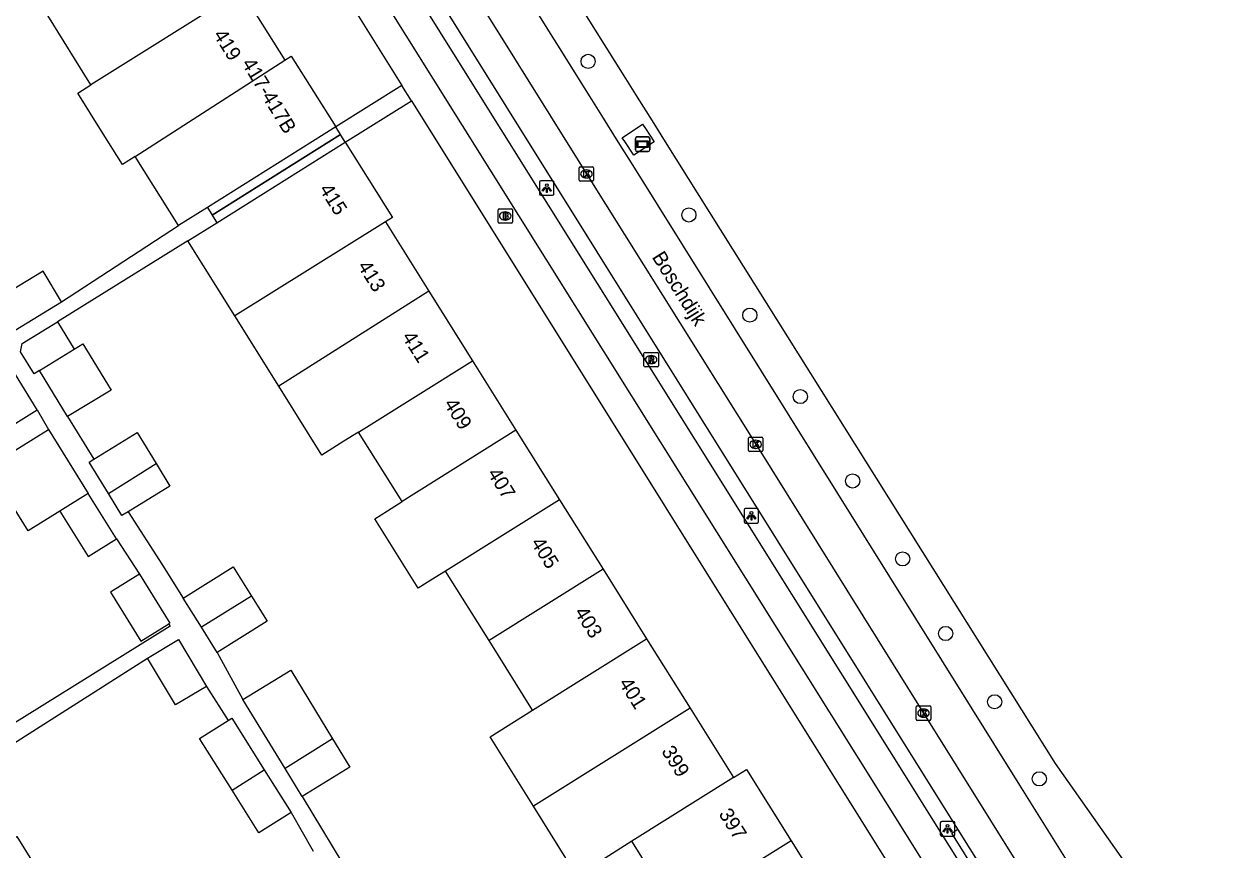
# Model space of a CAD drawing. Extents: x 159280 to 160375, y 384531 to 385872.
# Drawn here: x 160080.3 to 160163.7, y 385098.5 to 385155.6 of the extents above; entities that cross this region are included whole.
import ezdxf

# ---------------------------------------------------------------- set-up
doc = ezdxf.new("R2010")
doc.units = 0
for name, color, linetype in [('IMGEO_Berm_open', 7, 'Continuous'), ('IMGEO_Boom', 7, 'Continuous'), ('IMGEO_Brandkraan', 7, 'Continuous'), ('IMGEO_Fietspad_gesloten', 7, 'Continuous'), ('IMGEO_Kolk', 7, 'Continuous'), ('IMGEO_Lichtpunt', 7, 'Continuous'), ('IMGEO_Openbare_ruimte_label', 7, 'Continuous'), ('IMGEO_Pand', 7, 'Continuous'), ('IMGEO_Pand_nummerreeks', 7, 'Continuous'), ('IMGEO_Pand_overbouw', 7, 'Continuous'), ('IMGEO_Parkeervlak_open', 7, 'Continuous'), ('IMGEO_Reclamebord', 7, 'Continuous'), ('IMGEO_Rijbaan_regionaal_gesloten', 7, 'Continuous'), ('IMGEO_Rioolput', 7, 'Continuous'), ('IMGEO_Voetpad_open', 7, 'Continuous')]:
    doc.layers.add(name, color=color, linetype=linetype)

msp = doc.modelspace()

# ---------------------------------------------------------------- linework, layer by layer
at = {"layer": 'IMGEO_Berm_open'}
for points in [[(160123.038, 385148.646), (160123.241, 385148.342), (160123.846, 385147.435), (160122.441, 385146.497), (160121.805, 385147.45), (160121.633, 385147.708), (160123.038, 385148.646)], [(160150.447, 385091.001), (160150.009, 385090.709), (160144.406, 385099.686), (160144.829, 385099.968)]]:
    msp.add_lwpolyline(points, dxfattribs=at)
at = {"layer": 'IMGEO_Boom'}
for centre in [(160119.277, 385152.982), (160126.239, 385142.375), (160130.451, 385135.458), (160133.938, 385129.832), (160137.552, 385124.006), (160141.011, 385118.623), (160143.982, 385113.47), (160147.366, 385108.756), (160150.456, 385103.435)]:
    msp.add_circle(centre, 0.489, dxfattribs=at)
at = {"layer": 'IMGEO_Brandkraan'}
for p, q in [((160113.049, 385141.879), (160113.049, 385142.731)), ((160113.124, 385142.805), (160113.976, 385142.805)), ((160113.537, 385142.585), (160113.562, 385142.585)), ((160114.05, 385142.731), (160114.05, 385141.879)), ((160113.976, 385141.805), (160113.124, 385141.805)), ((160113.56, 385142.025), (160113.535, 385142.025))]:
    msp.add_line(p, q, dxfattribs=at)
for points in [[(160113.049, 385141.879), (160113.049, 385142.731)], [(160113.124, 385142.805), (160113.976, 385142.805)], [(160113.397, 385142.505), (160113.397, 385142.105), (160113.61, 385142.105)], [(160113.628, 385142.505), (160113.397, 385142.505)], [(160114.05, 385142.731), (160114.05, 385141.879)], [(160113.976, 385141.805), (160113.124, 385141.805)], [(160113.576, 385142.424), (160113.522, 385142.424), (160113.522, 385142.348)], [(160113.522, 385142.348), (160113.575, 385142.348)], [(160113.584, 385142.272), (160113.522, 385142.272), (160113.522, 385142.191)], [(160113.522, 385142.191), (160113.584, 385142.191)]]:
    msp.add_lwpolyline(points, dxfattribs=at)
for centre, radius, start, end in [((160113.126, 385142.729), 0.0765, 91.55205, 178.44795), ((160113.126, 385142.729), 0.0765, 91.55205, 178.44795), ((160113.632, 385142.36), 0.145, 59.4692, 91.53667), ((160113.657, 385142.407), 0.0922, 285.51372, 58.15012), ((160113.974, 385142.729), 0.0765, 1.55205, 88.44795), ((160113.974, 385142.729), 0.0765, 1.55205, 88.44795), ((160113.126, 385141.881), 0.0765, 181.55205, 268.44795), ((160113.126, 385141.881), 0.0765, 181.55205, 268.44795), ((160113.577, 385142.386), 0.0379, 267.82845, 90.93552), ((160113.585, 385142.231), 0.0404, 269.87594, 90.50774), ((160113.616, 385142.356), 0.251, 268.66757, 293.53466), ((160113.662, 385142.215), 0.105, 301.31148, 78.98903), ((160113.974, 385141.881), 0.0765, 271.55205, 358.44795), ((160113.974, 385141.881), 0.0765, 271.55205, 358.44795)]:
    msp.add_arc(centre, radius, start, end, dxfattribs=at)
for centre, major_axis, ratio, start_param, end_param in [((160113.536, 385142.305), (-0.387, 0.002), 0.722429, 4.712389, 7.853982), ((160113.561, 385142.305), (-0.39, 0.002), 0.717154, 1.570796, 4.712389)]:
    msp.add_ellipse(centre, major_axis=major_axis, ratio=ratio, start_param=start_param, end_param=end_param, dxfattribs=at)
at = {"layer": 'IMGEO_Fietspad_gesloten'}
for points in [[(160018.776, 385294.779), (160026.937, 385281.707), (160032.057, 385274.063), (160032.718, 385273.076), (160047.18, 385250), (160053.398, 385240.079), (160092.249, 385177.885), (160104.667, 385158.002), (160141.825, 385098.651), (160153.077, 385080.642)], [(160044.766, 385257.828), (160049.663, 385250), (160055.018, 385241.44), (160094.593, 385178.157), (160106.475, 385159.114), (160143.495, 385099.967), (160154.882, 385081.787)]]:
    msp.add_lwpolyline(points, dxfattribs=at)
at = {"layer": 'IMGEO_Kolk'}
for p, q in [((160118.656, 385144.781), (160118.656, 385145.633)), ((160118.731, 385145.707), (160119.583, 385145.707)), ((160119.144, 385145.487), (160119.169, 385145.487)), ((160119.657, 385145.633), (160119.657, 385144.781)), ((160119.583, 385144.707), (160118.731, 385144.707)), ((160119.167, 385144.927), (160119.142, 385144.927)), ((160130.354, 385126.109), (160130.354, 385126.961)), ((160130.429, 385127.035), (160131.281, 385127.035)), ((160130.842, 385126.815), (160130.867, 385126.815)), ((160131.355, 385126.961), (160131.355, 385126.109)), ((160131.281, 385126.035), (160130.429, 385126.035)), ((160130.865, 385126.255), (160130.84, 385126.255)), ((160141.953, 385107.547), (160141.953, 385108.399)), ((160142.028, 385108.473), (160142.88, 385108.473)), ((160142.441, 385108.253), (160142.466, 385108.253)), ((160142.954, 385108.399), (160142.954, 385107.547)), ((160142.88, 385107.473), (160142.028, 385107.473)), ((160142.464, 385107.693), (160142.439, 385107.693))]:
    msp.add_line(p, q, dxfattribs=at)
for points in [[(160118.656, 385144.781), (160118.656, 385145.633)], [(160118.731, 385145.707), (160119.583, 385145.707)], [(160118.977, 385145.407), (160119.1, 385145.407), (160119.1, 385145.256), (160119.23, 385145.407), (160119.394, 385145.407), (160119.248, 385145.256), (160119.401, 385145.007), (160119.249, 385145.007), (160119.164, 385145.171), (160119.1, 385145.104), (160119.1, 385145.007), (160118.977, 385145.007), (160118.977, 385145.407)], [(160119.657, 385145.633), (160119.657, 385144.781)], [(160119.583, 385144.707), (160118.731, 385144.707)], [(160130.354, 385126.109), (160130.354, 385126.961)], [(160130.429, 385127.035), (160131.281, 385127.035)], [(160130.675, 385126.735), (160130.798, 385126.735), (160130.798, 385126.584), (160130.928, 385126.735), (160131.092, 385126.735), (160130.946, 385126.584), (160131.099, 385126.335), (160130.947, 385126.335), (160130.862, 385126.499), (160130.798, 385126.432), (160130.798, 385126.335), (160130.675, 385126.335), (160130.675, 385126.735)], [(160131.355, 385126.961), (160131.355, 385126.109)], [(160131.281, 385126.035), (160130.429, 385126.035)], [(160141.953, 385107.547), (160141.953, 385108.399)], [(160142.028, 385108.473), (160142.88, 385108.473)], [(160142.954, 385108.399), (160142.954, 385107.547)], [(160142.88, 385107.473), (160142.028, 385107.473)], [(160142.274, 385108.173), (160142.397, 385108.173), (160142.397, 385108.022), (160142.527, 385108.173), (160142.691, 385108.173), (160142.545, 385108.022), (160142.698, 385107.773), (160142.546, 385107.773), (160142.461, 385107.937), (160142.397, 385107.87), (160142.397, 385107.773), (160142.274, 385107.773), (160142.274, 385108.173)]]:
    msp.add_lwpolyline(points, dxfattribs=at)
for centre, start, end in [((160118.733, 385145.631), 91.55205, 178.44795), ((160118.733, 385145.631), 91.55205, 178.44795), ((160119.581, 385145.631), 1.55205, 88.44795), ((160119.581, 385145.631), 1.55205, 88.44795), ((160118.733, 385144.783), 181.55205, 268.44795), ((160118.733, 385144.783), 181.55205, 268.44795), ((160119.581, 385144.783), 271.55205, 358.44795), ((160119.581, 385144.783), 271.55205, 358.44795), ((160130.431, 385126.959), 91.55205, 178.44795), ((160130.431, 385126.959), 91.55205, 178.44795), ((160131.279, 385126.959), 1.55205, 88.44795), ((160131.279, 385126.959), 1.55205, 88.44795), ((160130.431, 385126.111), 181.55205, 268.44795), ((160130.431, 385126.111), 181.55205, 268.44795), ((160131.279, 385126.111), 271.55205, 358.44795), ((160131.279, 385126.111), 271.55205, 358.44795), ((160142.03, 385108.397), 91.55205, 178.44795), ((160142.03, 385108.397), 91.55205, 178.44795), ((160142.878, 385108.397), 1.55205, 88.44795), ((160142.878, 385108.397), 1.55205, 88.44795), ((160142.03, 385107.549), 181.55205, 268.44795), ((160142.03, 385107.549), 181.55205, 268.44795), ((160142.878, 385107.549), 271.55205, 358.44795), ((160142.878, 385107.549), 271.55205, 358.44795)]:
    msp.add_arc(centre, 0.0765, start, end, dxfattribs=at)
for centre, major_axis, ratio, start_param, end_param in [((160119.143, 385145.207), (-0.387, 0.002), 0.722429, 4.712389, 7.853982), ((160119.168, 385145.207), (-0.39, 0.002), 0.717154, 1.570796, 4.712389), ((160130.841, 385126.535), (-0.387, 0.002), 0.722429, 4.712389, 7.853982), ((160130.866, 385126.535), (-0.39, 0.002), 0.717154, 1.570796, 4.712389), ((160142.44, 385107.973), (-0.387, 0.002), 0.722429, 4.712389, 7.853982), ((160142.465, 385107.973), (-0.39, 0.002), 0.717154, 1.570796, 4.712389)]:
    msp.add_ellipse(centre, major_axis=major_axis, ratio=ratio, start_param=start_param, end_param=end_param, dxfattribs=at)
at = {"layer": 'IMGEO_Lichtpunt'}
for p, q in [((160115.922, 385144.633), (160115.922, 385143.826)), ((160115.922, 385144.633), (160115.922, 385143.826)), ((160116.824, 385144.728), (160116.016, 385144.728)), ((160116.824, 385144.728), (160116.016, 385144.728)), ((160116.918, 385143.826), (160116.918, 385144.633)), ((160116.918, 385143.826), (160116.918, 385144.633)), ((160116.016, 385143.732), (160116.824, 385143.732)), ((160116.016, 385143.732), (160116.824, 385143.732)), ((160130.057, 385122.001), (160130.057, 385121.194)), ((160130.057, 385122.001), (160130.057, 385121.194)), ((160130.959, 385122.096), (160130.151, 385122.096)), ((160130.959, 385122.096), (160130.151, 385122.096)), ((160131.053, 385121.194), (160131.053, 385122.001)), ((160131.053, 385121.194), (160131.053, 385122.001)), ((160130.151, 385121.1), (160130.959, 385121.1)), ((160130.151, 385121.1), (160130.959, 385121.1)), ((160143.615, 385100.387), (160143.615, 385099.58)), ((160143.615, 385100.387), (160143.615, 385099.58)), ((160144.517, 385100.482), (160143.709, 385100.482)), ((160144.517, 385100.482), (160143.709, 385100.482)), ((160144.611, 385099.58), (160144.611, 385100.387)), ((160144.611, 385099.58), (160144.611, 385100.387)), ((160143.709, 385099.486), (160144.517, 385099.486)), ((160143.709, 385099.486), (160144.517, 385099.486))]:
    msp.add_line(p, q, dxfattribs=at)
for points in [[(160116.296, 385144.297), (160116.335, 385144.269), (160116.147, 385144.007), (160116.109, 385144.034), (160116.296, 385144.297)], [(160116.398, 385144.249), (160116.445, 385144.249), (160116.445, 385143.927), (160116.398, 385143.927), (160116.398, 385144.249)], [(160116.508, 385144.269), (160116.546, 385144.296), (160116.733, 385144.034), (160116.694, 385144.006), (160116.508, 385144.269)], [(160130.431, 385121.665), (160130.47, 385121.637), (160130.282, 385121.375), (160130.244, 385121.402), (160130.431, 385121.665)], [(160130.533, 385121.617), (160130.58, 385121.617), (160130.58, 385121.295), (160130.533, 385121.295), (160130.533, 385121.617)], [(160130.643, 385121.637), (160130.681, 385121.664), (160130.868, 385121.402), (160130.829, 385121.374), (160130.643, 385121.637)], [(160143.989, 385100.051), (160144.028, 385100.023), (160143.84, 385099.761), (160143.802, 385099.788), (160143.989, 385100.051)], [(160144.091, 385100.003), (160144.138, 385100.003), (160144.138, 385099.681), (160144.091, 385099.681), (160144.091, 385100.003)], [(160144.201, 385100.023), (160144.239, 385100.05), (160144.426, 385099.788), (160144.387, 385099.76), (160144.201, 385100.023)]]:
    msp.add_lwpolyline(points, dxfattribs=at)
for centre in [(160116.421, 385144.431), (160130.556, 385121.799), (160144.114, 385100.185)]:
    msp.add_circle(centre, 0.0994, dxfattribs=at)
for centre, start, end in [((160116.016, 385144.633), 90, 180), ((160116.016, 385144.633), 90, 180), ((160116.824, 385144.633), 0, 90), ((160116.824, 385144.633), 0, 90), ((160116.016, 385143.826), 180, 270), ((160116.016, 385143.826), 180, 270), ((160116.824, 385143.826), 270, 0), ((160116.824, 385143.826), 270, 360), ((160130.151, 385122.001), 90, 180), ((160130.151, 385122.001), 90, 180), ((160130.959, 385122.001), 0, 90), ((160130.959, 385122.001), 0, 90), ((160130.151, 385121.194), 180, 270), ((160130.151, 385121.194), 180, 270), ((160130.959, 385121.194), 270, 0), ((160130.959, 385121.194), 270, 360), ((160143.709, 385100.387), 90, 180), ((160143.709, 385100.387), 90, 180), ((160144.517, 385100.387), 0, 90), ((160144.517, 385100.387), 0, 90), ((160143.709, 385099.58), 180, 270), ((160143.709, 385099.58), 180, 270), ((160144.517, 385099.58), 270, 0), ((160144.517, 385099.58), 270, 360)]:
    msp.add_arc(centre, 0.0946, start, end, dxfattribs=at)
at = {"layer": 'IMGEO_Pand'}
for points in [[(160095.301, 385157.865), (160084.922, 385151.368)], [(160095.301, 385157.865), (160098.31, 385153.064)], [(160084.922, 385151.368), (160081.93, 385156.141)], [(160098.31, 385153.064), (160098.766, 385153.35), (160101.835, 385148.455)], [(160087.986, 385146.416), (160098.31, 385153.064)], [(160087.986, 385146.416), (160087.1, 385145.851), (160085.646, 385148.171), (160084.003, 385150.793), (160084.922, 385151.368)], [(160101.835, 385148.455), (160092.967, 385142.896), (160090.965, 385141.646)], [(160091.624, 385140.591), (160093.626, 385141.841), (160102.496, 385147.401)], [(160102.496, 385147.401), (160105.754, 385142.205), (160105.269, 385141.901)], [(160090.965, 385141.646), (160087.986, 385146.416)], [(160105.269, 385141.901), (160094.867, 385135.4)], [(160105.269, 385141.901), (160108.277, 385137.101)], [(160094.867, 385135.4), (160091.624, 385140.591)], [(160082.893, 385136.377), (160081.618, 385138.502), (160078.175, 385136.411)], [(160108.277, 385137.101), (160097.894, 385130.553)], [(160108.277, 385137.101), (160111.284, 385132.303)], [(160078.175, 385136.411), (160077.953, 385136.27), (160078.986, 385134.579), (160079.687, 385134.43), (160082.893, 385136.377)], [(160081.369, 385131.63), (160080.985, 385131.395), (160080.056, 385132.913), (160080.159, 385133.495), (160082.609, 385134.995)], [(160082.609, 385134.995), (160083.769, 385133.099)], [(160097.894, 385130.553), (160094.867, 385135.4)], [(160083.769, 385133.099), (160084.368, 385133.466), (160086.316, 385130.285), (160083.306, 385128.467)], [(160081.369, 385131.63), (160083.769, 385133.099)], [(160081.214, 385128.913), (160079.26, 385132.063)], [(160083.306, 385128.467), (160081.369, 385131.63)], [(160103.412, 385127.374), (160111.284, 385132.303)], [(160111.284, 385132.303), (160114.292, 385127.504)], [(160077.222, 385130.798), (160079.177, 385127.649), (160081.214, 385128.913)], [(160103.412, 385127.374), (160102.402, 385126.742), (160100.871, 385125.786), (160097.894, 385130.553)], [(160082.774, 385121.927), (160080.573, 385120.561), (160077.827, 385124.985), (160081.988, 385127.568)], [(160081.988, 385127.568), (160084.735, 385123.145)], [(160114.292, 385127.504), (160106.419, 385122.576)], [(160114.292, 385127.504), (160117.299, 385122.706)], [(160085.117, 385125.511), (160088.115, 385127.347), (160089.423, 385125.211)], [(160106.419, 385122.576), (160103.412, 385127.374)], [(160086.127, 385123.132), (160084.793, 385125.312), (160085.117, 385125.511)], [(160086.127, 385123.132), (160089.423, 385125.211)], [(160089.423, 385125.211), (160090.38, 385123.648), (160087.482, 385121.873)], [(160084.735, 385123.145), (160082.774, 385121.927)], [(160086.679, 385120.013), (160084.735, 385123.145)], [(160087.482, 385121.873), (160087.058, 385121.613), (160086.127, 385123.132)], [(160109.426, 385117.777), (160108.416, 385117.145), (160107.537, 385116.595), (160104.532, 385121.395), (160105.409, 385121.944), (160106.419, 385122.576)], [(160117.299, 385122.706), (160109.426, 385117.777)], [(160117.299, 385122.706), (160120.306, 385117.907)], [(160082.774, 385121.927), (160084.718, 385118.796), (160086.679, 385120.013)], [(160088.267, 385117.563), (160088.151, 385117.491), (160086.273, 385116.325), (160088.375, 385112.938), (160090.291, 385114.128)], [(160088.267, 385117.563), (160090.369, 385114.176), (160090.291, 385114.128)], [(160091.302, 385115.908), (160094.755, 385118.066), (160096.009, 385116.06)], [(160112.433, 385112.979), (160109.426, 385117.777)], [(160120.306, 385117.907), (160112.433, 385112.979)], [(160120.306, 385117.907), (160123.313, 385113.109)], [(160092.557, 385113.899), (160091.302, 385115.908)], [(160096.009, 385116.06), (160092.557, 385113.899)], [(160096.009, 385116.06), (160097.097, 385114.319), (160093.644, 385112.16)], [(160093.644, 385112.16), (160092.557, 385113.899)], [(160088.825, 385111.762), (160090.978, 385113.048), (160092.905, 385109.822)], [(160115.44, 385108.181), (160112.433, 385112.979)], [(160115.44, 385108.181), (160123.313, 385113.109)], [(160123.313, 385113.109), (160126.321, 385108.31)], [(160092.905, 385109.822), (160090.752, 385108.536), (160088.825, 385111.762)], [(160095.42, 385108.919), (160098.735, 385110.933), (160101.622, 385106.198)], [(160098.339, 385104.139), (160095.42, 385108.919)], [(160126.321, 385108.31), (160115.502, 385101.539)], [(160126.321, 385108.31), (160129.326, 385103.515)], [(160094.672, 385102.65), (160092.426, 385106.215), (160094.396, 385107.457)], [(160094.396, 385107.457), (160094.652, 385107.618), (160096.9, 385104.05)], [(160115.502, 385101.539), (160112.497, 385106.339), (160115.44, 385108.181)], [(160101.622, 385106.198), (160098.339, 385104.139)], [(160101.622, 385106.198), (160102.819, 385104.235), (160099.509, 385102.224)], [(160099.509, 385102.224), (160098.339, 385104.139)], [(160094.672, 385102.65), (160096.9, 385104.05)], [(160096.9, 385104.05), (160098.748, 385101.117)], [(160129.326, 385103.515), (160122.304, 385099.121)], [(160129.326, 385103.515), (160130.218, 385104.074), (160133.298, 385099.159)], [(160098.748, 385101.117), (160096.522, 385099.714), (160094.672, 385102.65)], [(160122.304, 385099.121), (160120.443, 385097.956), (160118.504, 385096.742), (160115.502, 385101.539)], [(160079.241, 385099.117), (160079.79, 385099.458), (160081.297, 385097.031), (160082.152, 385097.561), (160083.251, 385095.791)], [(160125.384, 385094.206), (160122.304, 385099.121)], [(160133.298, 385099.159), (160125.384, 385094.206)], [(160133.298, 385099.159), (160136.459, 385094.115), (160133.188, 385092.065), (160134.738, 385089.591)]]:
    msp.add_lwpolyline(points, dxfattribs=at)
at = {"layer": 'IMGEO_Pand_overbouw'}
for points in [[(160092.967, 385142.896), (160093.296, 385142.368), (160102.166, 385147.928), (160101.835, 385148.455)], [(160102.496, 385147.401), (160102.166, 385147.928), (160093.296, 385142.368), (160093.626, 385141.841)]]:
    msp.add_lwpolyline(points, close=True, dxfattribs=at)
at = {"layer": 'IMGEO_Parkeervlak_open'}
for points in [[(160144.829, 385099.968), (160107.44, 385159.777), (160056.041, 385242.015), (160051.033, 385250), (160049.745, 385252.054)], [(160150.447, 385091.001), (160144.829, 385099.968)]]:
    msp.add_lwpolyline(points, dxfattribs=at)
at = {"layer": 'IMGEO_Reclamebord'}
for p, q in [((160122.539, 385146.861), (160122.539, 385147.661)), ((160122.539, 385147.661), (160122.539, 385146.861)), ((160122.639, 385147.761), (160123.429, 385147.761)), ((160123.429, 385147.761), (160122.639, 385147.761)), ((160123.529, 385147.661), (160123.529, 385146.861)), ((160123.529, 385146.861), (160123.529, 385147.661)), ((160123.429, 385146.761), (160122.639, 385146.761)), ((160122.639, 385146.761), (160123.429, 385146.761))]:
    msp.add_line(p, q, dxfattribs=at)
for points in [[(160122.64, 385147.493), (160123.428, 385147.493), (160123.428, 385147.029), (160122.64, 385147.029), (160122.64, 385147.493)], [(160122.705, 385147.428), (160122.705, 385147.094), (160123.363, 385147.094), (160123.363, 385147.428), (160122.705, 385147.428)]]:
    msp.add_lwpolyline(points, dxfattribs=at)
for centre, start, end in [((160122.639, 385147.661), 90, 180), ((160122.639, 385147.661), 90, 180), ((160123.429, 385147.661), 0, 90), ((160123.429, 385147.661), 360, 90), ((160122.639, 385146.861), 180, 270), ((160122.639, 385146.861), 180, 270), ((160123.429, 385146.861), 270, 0), ((160123.429, 385146.861), 270, 0)]:
    msp.add_arc(centre, 0.1, start, end, dxfattribs=at)
at = {"layer": 'IMGEO_Rijbaan_regionaal_gesloten'}
for points in [[(160032.146, 385294.986), (160041.474, 385280.079), (160056.379, 385256.259), (160060.3, 385250), (160097.724, 385190.257), (160121.859, 385151.8), (160122.55, 385150.699), (160123.808, 385148.694), (160124.606, 385147.424), (160151.553, 385104.486), (160163.692, 385087.254)], [(160160.288, 385085.126), (160149.117, 385103.006), (160122.263, 385145.969), (160121.468, 385147.241), (160120.221, 385149.237), (160119.532, 385150.339), (160111.784, 385162.734), (160095.214, 385189.279), (160061.923, 385242.469), (160057.468, 385250), (160054.758, 385254.582), (160050.878, 385260.86), (160039.605, 385278.885), (160039.367, 385279.265), (160038.813, 385280.096), (160029.824, 385293.488)], [(160051.974, 385253.392), (160053.961, 385250), (160054.624, 385248.869), (160057.87, 385243.268), (160065.422, 385231.223), (160075.918, 385214.386), (160086.658, 385197.241), (160098.02, 385179.058), (160109.333, 385160.973), (160119.158, 385145.208), (160130.856, 385126.536), (160142.455, 385107.973), (160151.721, 385093.137), (160153.985, 385089.458)]]:
    msp.add_lwpolyline(points, dxfattribs=at)
at = {"layer": 'IMGEO_Rioolput'}
for p, q in [((160123.133, 385131.96), (160123.133, 385132.812)), ((160123.208, 385132.886), (160124.06, 385132.886)), ((160123.621, 385132.666), (160123.646, 385132.666)), ((160124.134, 385132.812), (160124.134, 385131.96)), ((160124.06, 385131.886), (160123.208, 385131.886)), ((160123.644, 385132.106), (160123.619, 385132.106))]:
    msp.add_line(p, q, dxfattribs=at)
for points in [[(160123.133, 385131.96), (160123.133, 385132.812)], [(160123.208, 385132.886), (160124.06, 385132.886)], [(160123.722, 385132.584), (160123.47, 385132.586), (160123.47, 385132.186)], [(160123.648, 385132.505), (160123.594, 385132.505), (160123.594, 385132.424)], [(160124.134, 385132.812), (160124.134, 385131.96)], [(160124.06, 385131.886), (160123.208, 385131.886)], [(160123.47, 385132.186), (160123.594, 385132.186), (160123.594, 385132.348), (160123.605, 385132.348)], [(160123.594, 385132.424), (160123.646, 385132.424)], [(160123.652, 385132.319), (160123.723, 385132.186), (160123.863, 385132.186), (160123.798, 385132.312)]]:
    msp.add_lwpolyline(points, dxfattribs=at)
for centre, radius, start, end in [((160123.21, 385132.81), 0.0765, 91.55205, 178.44795), ((160123.21, 385132.81), 0.0765, 91.55205, 178.44795), ((160123.654, 385132.409), 0.0964, 77.00612, 93.18647), ((160123.668, 385132.466), 0.0378, 276.66336, 79.67722), ((160123.721, 385132.474), 0.109, 350.36119, 89.41601), ((160123.719, 385132.474), 0.112, 277.58423, 350.98172), ((160124.058, 385132.81), 0.0765, 1.55205, 88.44795), ((160124.058, 385132.81), 0.0765, 1.55205, 88.44795), ((160123.21, 385131.962), 0.0765, 181.55205, 268.44795), ((160123.21, 385131.962), 0.0765, 181.55205, 268.44795), ((160123.604, 385132.295), 0.0533, 26.02933, 88.69889), ((160123.63, 385132.613), 0.19, 274.7715, 282.96867), ((160123.703, 385132.259), 0.108, 29.51342, 73.79051), ((160124.058, 385131.962), 0.0765, 271.55205, 358.44795), ((160124.058, 385131.962), 0.0765, 271.55205, 358.44795)]:
    msp.add_arc(centre, radius, start, end, dxfattribs=at)
for centre, major_axis, ratio, start_param, end_param in [((160123.62, 385132.386), (-0.387, 0.002), 0.722429, 4.712389, 7.853982), ((160123.645, 385132.386), (-0.39, 0.002), 0.717154, 1.570796, 4.712389)]:
    msp.add_ellipse(centre, major_axis=major_axis, ratio=ratio, start_param=start_param, end_param=end_param, dxfattribs=at)
at = {"layer": 'IMGEO_Voetpad_open'}
for points in [[(160079.205, 385194.94), (160085.736, 385184.52), (160102.953, 385156.838), (160106.407, 385151.314)], [(160106.407, 385151.314), (160101.835, 385148.455)], [(160107.067, 385150.26), (160106.407, 385151.314)], [(160102.496, 385147.401), (160107.067, 385150.26)], [(160107.067, 385150.26), (160142.116, 385094.216)], [(160082.893, 385136.377), (160090.965, 385141.646)], [(160091.624, 385140.591), (160082.609, 385134.995)], [(160081.214, 385128.913), (160081.988, 385127.568)], [(160083.306, 385128.467), (160085.117, 385125.511)], [(160087.482, 385121.873), (160089.873, 385118.194), (160091.302, 385115.908)], [(160086.679, 385120.013), (160088.267, 385117.563)], [(160090.291, 385114.128), (160090.386, 385113.979), (160075.97, 385105.029)], [(160077.268, 385104.416), (160088.825, 385111.762)], [(160093.644, 385112.16), (160095.42, 385108.919)], [(160092.905, 385109.822), (160094.396, 385107.457)], [(160099.509, 385102.224), (160102.992, 385096.458)], [(160098.748, 385101.117), (160100.271, 385098.447)]]:
    msp.add_lwpolyline(points, dxfattribs=at)

# ---------------------------------------------------------------- texts
at = {"layer": 'IMGEO_Openbare_ruimte_label'}
msp.add_text('Boschdijk', height=1, rotation=302.00538, dxfattribs=at).set_placement((160123.655, 385139.467))
at = {"layer": 'IMGEO_Pand_nummerreeks'}
for s, rotation, p in [('419', 302.0797, (160093.342, 385154.814)), ('417-417B', 301.34034, (160095.305, 385152.841)), ('415', 302.08857, (160100.662, 385144.15)), ('413', 302.07483, (160103.31, 385138.85)), ('411', 302.07397, (160106.378, 385133.955)), ('409', 302.07397, (160109.276, 385129.331)), ('407', 302.07397, (160112.283, 385124.532)), ('405', 302.07397, (160115.289, 385119.734)), ('403', 302.07397, (160118.296, 385114.936)), ('401', 302.07397, (160121.363, 385110.042)), ('399', 302.07397, (160124.31, 385105.34)), ('397', 302.07397, (160128.267, 385101.01))]:
    msp.add_text(s, height=1, rotation=rotation, dxfattribs=at).set_placement(p)

doc.saveas('drawing.dxf')
